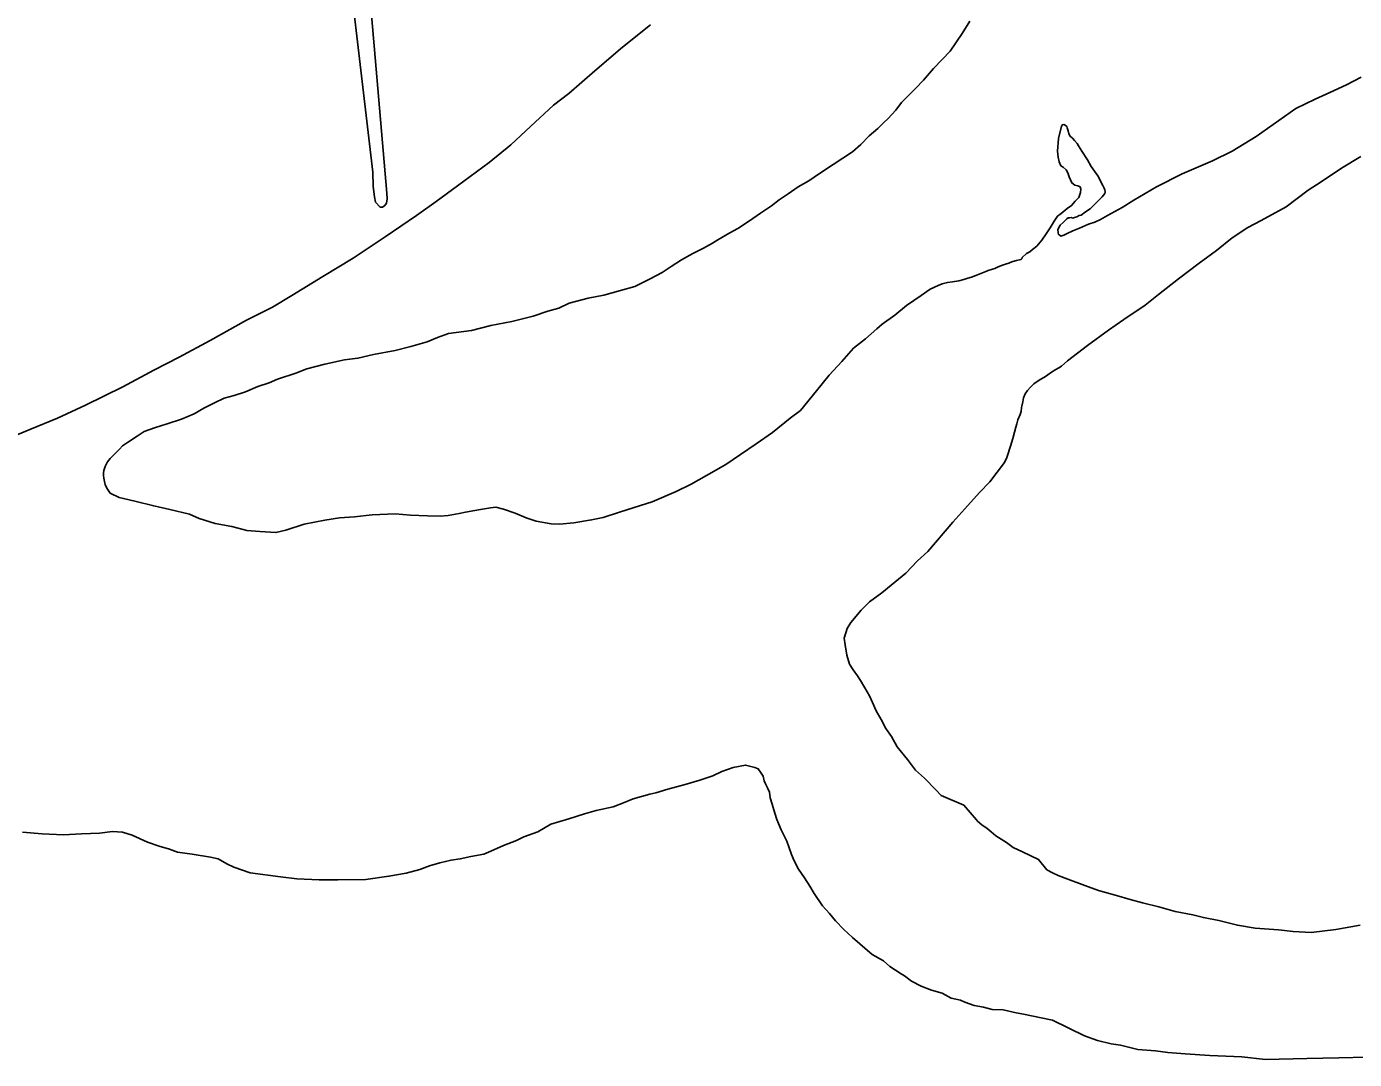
# Model space of a CAD drawing. Extents: x -939622 to -934222, y 1383701 to 1385301.
# Drawn here: x -935768.16 to -935753.83, y 1383908.28 to 1383919.42 of the extents above; entities that cross this region are included whole.
import ezdxf

# ---------------------------------------------------------------- set-up
doc = ezdxf.new("R2010")
doc.units = 0
doc.layers.add('Level 3', color=7, linetype='Continuous')
doc.layers.add('Level 9', color=7, linetype='Continuous')

msp = doc.modelspace()

# ---------------------------------------------------------------- linework, layer by layer
at = {"layer": 'Level 3'}
msp.add_lwpolyline([(-935761.425, 1383919.442), (-935761.728, 1383919.201), (-935762.025, 1383918.946), (-935762.307, 1383918.7), (-935762.47, 1383918.573), (-935762.72, 1383918.346), (-935762.931, 1383918.148), (-935763.164, 1383917.955), (-935763.506, 1383917.704), (-935763.737, 1383917.536), (-935763.95, 1383917.386), (-935764.287, 1383917.156), (-935764.632, 1383916.925), (-935764.961, 1383916.726), (-935765.293, 1383916.523), (-935765.501, 1383916.397), (-935765.781, 1383916.254), (-935766.175, 1383916.037), (-935766.508, 1383915.858), (-935766.782, 1383915.718), (-935767.117, 1383915.536), (-935767.518, 1383915.339), (-935767.822, 1383915.198), (-935768.121, 1383915.075), (-935768.44, 1383914.945)], dxfattribs=at)
at = {"layer": 'Level 9'}
for points in [[(-935764.522, 1383920.556), (-935764.269, 1383917.626), (-935764.267, 1383917.563), (-935764.271, 1383917.517), (-935764.291, 1383917.493), (-935764.317, 1383917.473), (-935764.341, 1383917.473), (-935764.391, 1383917.528), (-935764.403, 1383917.584), (-935764.416, 1383917.698), (-935764.419, 1383917.852), (-935764.649, 1383919.811)], [(-935757.98, 1383919.482), (-935758.062, 1383919.349), (-935758.192, 1383919.157), (-935758.279, 1383919.067), (-935758.371, 1383918.97), (-935758.481, 1383918.845), (-935758.564, 1383918.754), (-935758.634, 1383918.685), (-935758.715, 1383918.604), (-935758.777, 1383918.52), (-935758.864, 1383918.426), (-935758.907, 1383918.386), (-935758.971, 1383918.323), (-935759.064, 1383918.244), (-935759.157, 1383918.15), (-935759.247, 1383918.071), (-935759.455, 1383917.934), (-935759.601, 1383917.837), (-935759.715, 1383917.758), (-935759.833, 1383917.693), (-935759.938, 1383917.619), (-935760.035, 1383917.555), (-935760.119, 1383917.489), (-935760.239, 1383917.409), (-935760.356, 1383917.326), (-935760.482, 1383917.243), (-935760.568, 1383917.197), (-935760.697, 1383917.123), (-935760.756, 1383917.087), (-935760.853, 1383917.032), (-935760.968, 1383916.974), (-935761.091, 1383916.906), (-935761.2, 1383916.835), (-935761.299, 1383916.768), (-935761.429, 1383916.703), (-935761.594, 1383916.618), (-935761.748, 1383916.576), (-935761.927, 1383916.527), (-935762.097, 1383916.493), (-935762.302, 1383916.439), (-935762.414, 1383916.384), (-935762.533, 1383916.352), (-935762.69, 1383916.298), (-935762.919, 1383916.243), (-935763.146, 1383916.198), (-935763.357, 1383916.145), (-935763.603, 1383916.111), (-935763.724, 1383916.067), (-935763.833, 1383916.021), (-935764.009, 1383915.972), (-935764.178, 1383915.929), (-935764.411, 1383915.887), (-935764.581, 1383915.844), (-935764.724, 1383915.826), (-935764.936, 1383915.782), (-935765.132, 1383915.729), (-935765.251, 1383915.685), (-935765.447, 1383915.62), (-935765.538, 1383915.58), (-935765.66, 1383915.539), (-935765.793, 1383915.483), (-935765.917, 1383915.442), (-935766.024, 1383915.413), (-935766.128, 1383915.364), (-935766.243, 1383915.306), (-935766.349, 1383915.247), (-935766.484, 1383915.188), (-935766.639, 1383915.139), (-935766.775, 1383915.095), (-935766.885, 1383915.054), (-935766.964, 1383915.003), (-935767.055, 1383914.942), (-935767.122, 1383914.901), (-935767.154, 1383914.866), (-935767.2, 1383914.819), (-935767.252, 1383914.763), (-935767.281, 1383914.729), (-935767.309, 1383914.679), (-935767.322, 1383914.634), (-935767.327, 1383914.61), (-935767.326, 1383914.582), (-935767.322, 1383914.55), (-935767.315, 1383914.517), (-935767.307, 1383914.484), (-935767.291, 1383914.442), (-935767.252, 1383914.39), (-935767.157, 1383914.342), (-935766.988, 1383914.304), (-935766.784, 1383914.252), (-935766.611, 1383914.213), (-935766.399, 1383914.162), (-935766.292, 1383914.118), (-935766.122, 1383914.061), (-935765.94, 1383914.029), (-935765.779, 1383913.987), (-935765.64, 1383913.975)], [(-935753.756, 1383918.878), (-935753.917, 1383918.793), (-935754.094, 1383918.71), (-935754.253, 1383918.64), (-935754.461, 1383918.537), (-935754.645, 1383918.408), (-935754.889, 1383918.238), (-935755.149, 1383918.079), (-935755.361, 1383917.973), (-935755.687, 1383917.832), (-935755.966, 1383917.693), (-935756.209, 1383917.549), (-935756.335, 1383917.472), (-935756.496, 1383917.383), (-935756.569, 1383917.341), (-935756.631, 1383917.311), (-935756.699, 1383917.29), (-935756.796, 1383917.249), (-935756.87, 1383917.219), (-935756.931, 1383917.189), (-935756.964, 1383917.172), (-935756.999, 1383917.162), (-935757.024, 1383917.182), (-935757.028, 1383917.197), (-935757.029, 1383917.233), (-935757.004, 1383917.279), (-935756.972, 1383917.308), (-935756.961, 1383917.32), (-935756.932, 1383917.349), (-935756.918, 1383917.358), (-935756.906, 1383917.359), (-935756.885, 1383917.363), (-935756.87, 1383917.357), (-935756.849, 1383917.364), (-935756.825, 1383917.371), (-935756.799, 1383917.385), (-935756.778, 1383917.389), (-935756.763, 1383917.398), (-935756.746, 1383917.414), (-935756.7, 1383917.446)], [(-935756.7, 1383917.446), (-935756.682, 1383917.456), (-935756.65, 1383917.488), (-935756.604, 1383917.532), (-935756.57, 1383917.566), (-935756.55, 1383917.585), (-935756.524, 1383917.623), (-935756.519, 1383917.638), (-935756.523, 1383917.662), (-935756.53, 1383917.68), (-935756.543, 1383917.709), (-935756.599, 1383917.812), (-935756.669, 1383917.914), (-935756.711, 1383917.985), (-935756.772, 1383918.078), (-935756.808, 1383918.134), (-935756.821, 1383918.161), (-935756.85, 1383918.195), (-935756.872, 1383918.219), (-935756.896, 1383918.239), (-935756.913, 1383918.265), (-935756.92, 1383918.298), (-935756.931, 1383918.33), (-935756.934, 1383918.345), (-935756.95, 1383918.36), (-935756.965, 1383918.365), (-935756.98, 1383918.364), (-935756.991, 1383918.349), (-935757.024, 1383918.215), (-935757.033, 1383918.079), (-935757.025, 1383918.013), (-935757.016, 1383917.962), (-935756.997, 1383917.921), (-935756.972, 1383917.904), (-935756.941, 1383917.878), (-935756.921, 1383917.843), (-935756.907, 1383917.801), (-935756.88, 1383917.736), (-935756.846, 1383917.711), (-935756.816, 1383917.706), (-935756.788, 1383917.692), (-935756.781, 1383917.668), (-935756.786, 1383917.632), (-935756.804, 1383917.58), (-935756.842, 1383917.539), (-935756.882, 1383917.492), (-935756.928, 1383917.46), (-935756.995, 1383917.406), (-935757.033, 1383917.377), (-935757.069, 1383917.324), (-935757.114, 1383917.25), (-935757.156, 1383917.185), (-935757.204, 1383917.12), (-935757.255, 1383917.054), (-935757.302, 1383917.019), (-935757.331, 1383916.993), (-935757.369, 1383916.974), (-935757.415, 1383916.932)], [(-935756.924, 1383915.818), (-935756.71, 1383915.982), (-935756.483, 1383916.146), (-935756.317, 1383916.262), (-935756.087, 1383916.416), (-935755.945, 1383916.534), (-935755.728, 1383916.701), (-935755.507, 1383916.87), (-935755.318, 1383917.008), (-935755.15, 1383917.142), (-935754.981, 1383917.255), (-935754.837, 1383917.331), (-935754.565, 1383917.478), (-935754.33, 1383917.657), (-935754.189, 1383917.748), (-935753.971, 1383917.896), (-935753.763, 1383918.02)], [(-935758.409, 1383916.591), (-935758.321, 1383916.63), (-935758.279, 1383916.648), (-935758.22, 1383916.661), (-935758.167, 1383916.668), (-935758.097, 1383916.68), (-935758.044, 1383916.693), (-935758, 1383916.708), (-935757.961, 1383916.721), (-935757.914, 1383916.739), (-935757.86, 1383916.758), (-935757.807, 1383916.78), (-935757.78, 1383916.79), (-935757.735, 1383916.804), (-935757.711, 1383916.814), (-935757.68, 1383916.826), (-935757.637, 1383916.844), (-935757.607, 1383916.855), (-935757.593, 1383916.86), (-935757.56, 1383916.872), (-935757.545, 1383916.877), (-935757.515, 1383916.889), (-935757.475, 1383916.9), (-935757.461, 1383916.903), (-935757.444, 1383916.907), (-935757.43, 1383916.911), (-935757.42, 1383916.918), (-935757.415, 1383916.932)], [(-935765.64, 1383913.975), (-935765.466, 1383913.964), (-935765.358, 1383913.989), (-935765.16, 1383914.057), (-935764.936, 1383914.099), (-935764.778, 1383914.123), (-935764.619, 1383914.136), (-935764.427, 1383914.155), (-935764.178, 1383914.168), (-935764.012, 1383914.154), (-935763.829, 1383914.146), (-935763.69, 1383914.142), (-935763.607, 1383914.149), (-935763.487, 1383914.171), (-935763.419, 1383914.186), (-935763.32, 1383914.202), (-935763.257, 1383914.214), (-935763.15, 1383914.233), (-935763.093, 1383914.238), (-935763.011, 1383914.217), (-935762.883, 1383914.174), (-935762.764, 1383914.125), (-935762.657, 1383914.087), (-935762.497, 1383914.06), (-935762.407, 1383914.055), (-935762.251, 1383914.07), (-935762.06, 1383914.101), (-935761.935, 1383914.127), (-935761.76, 1383914.185), (-935761.599, 1383914.237), (-935761.406, 1383914.296), (-935761.146, 1383914.408), (-935760.987, 1383914.487), (-935760.82, 1383914.581), (-935760.611, 1383914.7), (-935760.453, 1383914.806), (-935760.286, 1383914.921), (-935760.108, 1383915.045), (-935759.918, 1383915.197), (-935759.807, 1383915.283), (-935759.635, 1383915.494), (-935759.498, 1383915.662), (-935759.362, 1383915.809), (-935759.233, 1383915.953), (-935759.104, 1383916.054), (-935758.982, 1383916.161), (-935758.924, 1383916.212), (-935758.79, 1383916.31), (-935758.662, 1383916.412), (-935758.504, 1383916.523), (-935758.409, 1383916.591)], [(-935757.581, 1383914.775), (-935757.536, 1383914.909), (-935757.529, 1383914.932), (-935757.516, 1383914.98), (-935757.498, 1383915.046), (-935757.483, 1383915.1), (-935757.474, 1383915.136), (-935757.463, 1383915.179), (-935757.438, 1383915.238), (-935757.426, 1383915.271), (-935757.423, 1383915.314), (-935757.418, 1383915.327), (-935757.407, 1383915.375), (-935757.402, 1383915.418), (-935757.381, 1383915.462), (-935757.357, 1383915.498), (-935757.325, 1383915.534), (-935757.289, 1383915.569), (-935757.22, 1383915.614), (-935757.173, 1383915.641), (-935757.139, 1383915.665), (-935757.099, 1383915.694), (-935757.05, 1383915.724), (-935757.021, 1383915.74), (-935756.989, 1383915.759), (-935756.924, 1383915.818)], [(-935757.148, 1383910.328), (-935757.237, 1383910.439), (-935757.411, 1383910.523), (-935757.512, 1383910.567), (-935757.584, 1383910.621), (-935757.698, 1383910.695), (-935757.75, 1383910.738), (-935757.794, 1383910.772), (-935757.85, 1383910.812), (-935757.896, 1383910.853), (-935757.909, 1383910.867), (-935758.044, 1383911.024), (-935758.289, 1383911.129), (-935758.345, 1383911.19), (-935758.47, 1383911.315), (-935758.567, 1383911.404), (-935758.653, 1383911.518), (-935758.763, 1383911.655), (-935758.825, 1383911.764), (-935758.885, 1383911.852), (-935758.937, 1383911.949), (-935758.989, 1383912.044), (-935759.028, 1383912.132), (-935759.061, 1383912.203), (-935759.113, 1383912.291), (-935759.158, 1383912.368), (-935759.19, 1383912.421), (-935759.238, 1383912.485), (-935759.276, 1383912.547), (-935759.307, 1383912.642), (-935759.326, 1383912.753), (-935759.335, 1383912.827), (-935759.303, 1383912.931), (-935759.264, 1383912.996), (-935759.152, 1383913.127), (-935759.062, 1383913.218), (-935758.928, 1383913.316), (-935758.829, 1383913.398), (-935758.671, 1383913.528), (-935758.544, 1383913.659), (-935758.431, 1383913.76), (-935758.164, 1383914.078), (-935758.035, 1383914.221), (-935757.876, 1383914.396), (-935757.763, 1383914.512), (-935757.606, 1383914.72), (-935757.581, 1383914.775)], [(-935757.089, 1383908.707), (-935757.418, 1383908.774), (-935757.481, 1383908.786), (-935757.621, 1383908.817), (-935757.738, 1383908.821), (-935757.832, 1383908.845), (-935757.932, 1383908.865), (-935758.033, 1383908.9), (-935758.079, 1383908.922), (-935758.179, 1383908.945), (-935758.277, 1383908.996), (-935758.393, 1383909.03), (-935758.506, 1383909.074), (-935758.607, 1383909.127), (-935758.684, 1383909.184), (-935758.721, 1383909.207), (-935758.841, 1383909.286), (-935758.91, 1383909.347), (-935759.033, 1383909.414), (-935759.247, 1383909.598), (-935759.338, 1383909.685), (-935759.429, 1383909.778), (-935759.495, 1383909.856), (-935759.57, 1383909.941), (-935759.657, 1383910.073), (-935759.705, 1383910.152), (-935759.763, 1383910.243), (-935759.826, 1383910.334), (-935759.875, 1383910.425), (-935759.902, 1383910.494), (-935759.955, 1383910.636), (-935760.014, 1383910.76), (-935760.061, 1383910.872), (-935760.084, 1383910.938), (-935760.112, 1383911.036), (-935760.133, 1383911.104), (-935760.141, 1383911.164), (-935760.161, 1383911.212), (-935760.184, 1383911.256), (-935760.197, 1383911.288), (-935760.208, 1383911.336), (-935760.231, 1383911.371), (-935760.262, 1383911.415), (-935760.299, 1383911.432), (-935760.399, 1383911.458), (-935760.531, 1383911.432), (-935760.655, 1383911.388), (-935760.752, 1383911.342), (-935760.892, 1383911.294), (-935761.052, 1383911.249), (-935761.237, 1383911.196), (-935761.367, 1383911.158), (-935761.433, 1383911.143), (-935761.611, 1383911.094), (-935761.715, 1383911.051), (-935761.827, 1383911.007), (-935762.012, 1383910.967), (-935762.137, 1383910.932), (-935762.306, 1383910.877), (-935762.499, 1383910.821), (-935762.64, 1383910.737), (-935762.791, 1383910.683), (-935762.871, 1383910.644), (-935763.01, 1383910.59), (-935763.146, 1383910.528), (-935763.223, 1383910.498), (-935763.363, 1383910.471), (-935763.476, 1383910.446), (-935763.575, 1383910.433), (-935763.697, 1383910.404), (-935763.81, 1383910.369), (-935763.913, 1383910.332), (-935764.062, 1383910.29), (-935764.247, 1383910.259), (-935764.495, 1383910.222), (-935764.799, 1383910.219), (-935765, 1383910.22), (-935765.238, 1383910.231), (-935765.416, 1383910.252), (-935765.742, 1383910.296), (-935765.919, 1383910.355), (-935765.996, 1383910.394), (-935766.088, 1383910.445), (-935766.17, 1383910.463), (-935766.369, 1383910.497), (-935766.526, 1383910.518), (-935766.615, 1383910.55), (-935766.724, 1383910.582), (-935766.852, 1383910.625), (-935767.017, 1383910.703), (-935767.121, 1383910.732), (-935767.229, 1383910.74), (-935767.37, 1383910.722), (-935767.562, 1383910.714), (-935767.757, 1383910.704), (-935767.986, 1383910.716), (-935768.2, 1383910.734)], [(-935753.767, 1383909.732), (-935754.032, 1383909.684), (-935754.298, 1383909.651), (-935754.49, 1383909.663), (-935754.65, 1383909.68), (-935754.9, 1383909.699), (-935755.093, 1383909.73), (-935755.294, 1383909.781), (-935755.46, 1383909.813), (-935755.575, 1383909.841), (-935755.766, 1383909.877), (-935755.939, 1383909.927), (-935756.115, 1383909.973), (-935756.249, 1383910.007), (-935756.398, 1383910.051), (-935756.592, 1383910.106), (-935756.739, 1383910.159), (-935756.922, 1383910.226), (-935757.028, 1383910.267), (-935757.087, 1383910.294), (-935757.148, 1383910.328)], [(-935753.693, 1383908.307), (-935753.998, 1383908.3), (-935754.343, 1383908.291), (-935754.79, 1383908.283), (-935755.046, 1383908.31), (-935755.392, 1383908.325), (-935755.656, 1383908.343), (-935755.843, 1383908.356), (-935755.976, 1383908.374), (-935756.166, 1383908.39), (-935756.354, 1383908.436), (-935756.453, 1383908.452), (-935756.602, 1383908.488), (-935756.742, 1383908.539), (-935757.089, 1383908.707)]]:
    msp.add_lwpolyline(points, dxfattribs=at)

doc.saveas('drawing.dxf')
